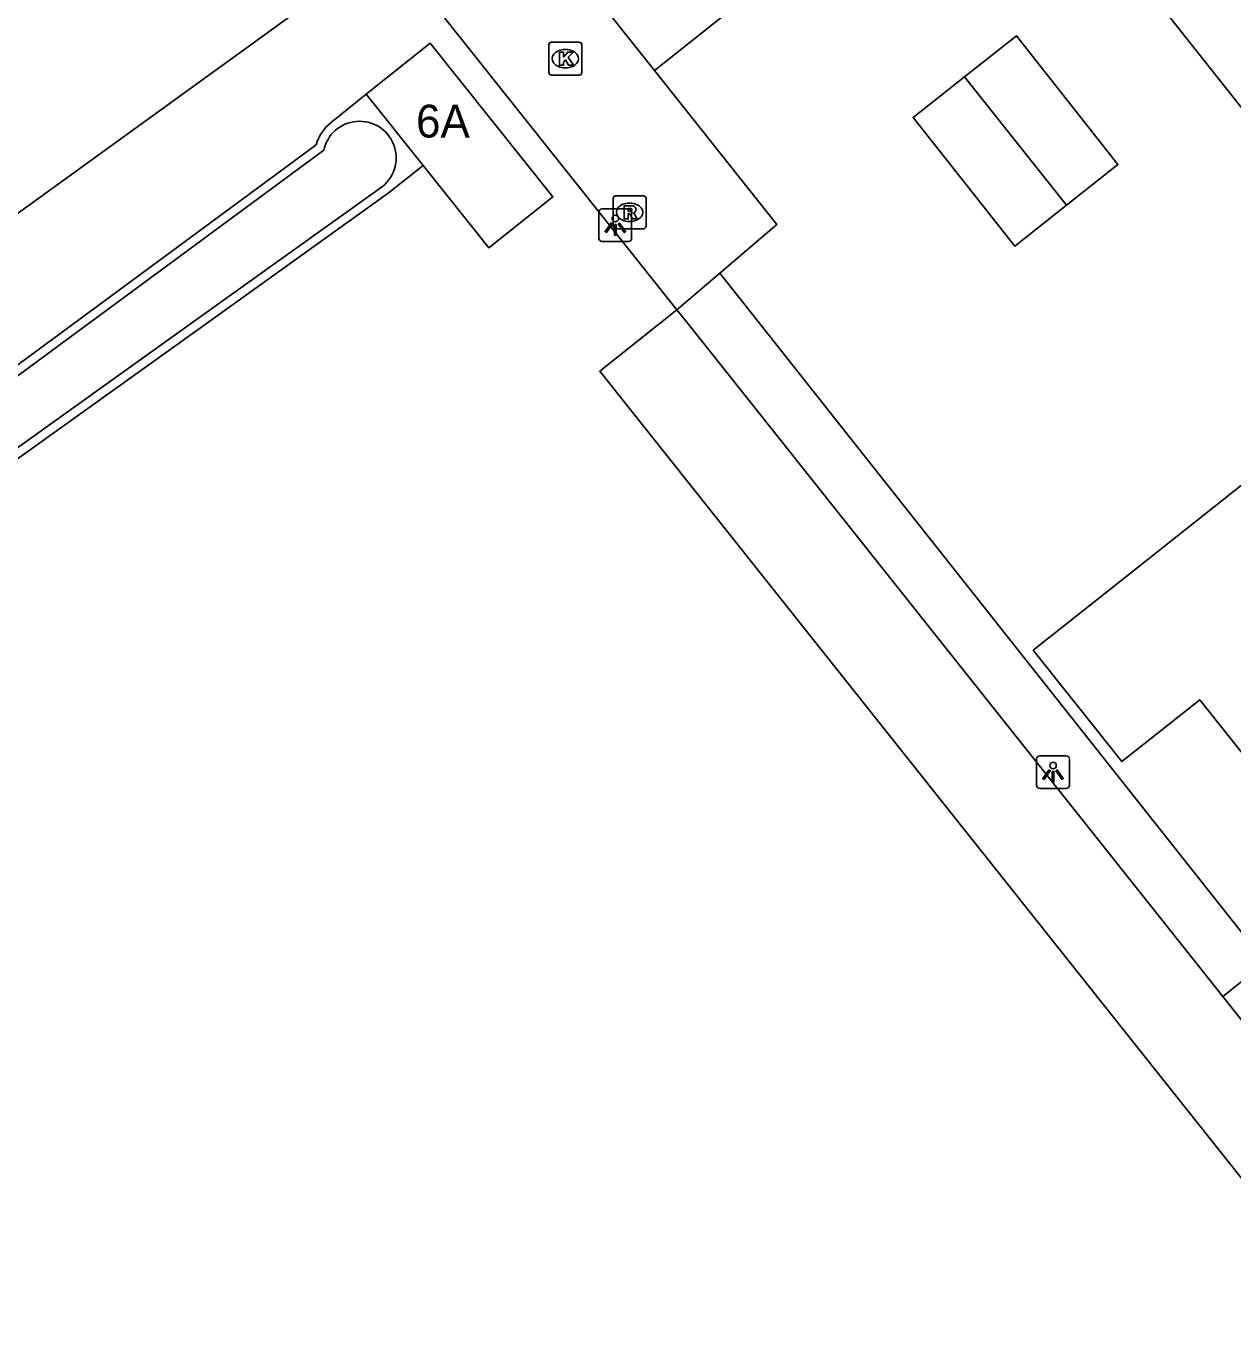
# Model space of a CAD drawing. Extents: x 157321 to 158827, y 386650 to 388532.
# Drawn here: x 157739.5 to 157776.25, y 387469.04 to 387509.01 of the extents above; entities that cross this region are included whole.
import ezdxf

# ---------------------------------------------------------------- set-up
doc = ezdxf.new("R2010")
doc.units = 0
for name, color, linetype in [('IMGEO_Hek', 7, 'Continuous'), ('IMGEO_Kolk', 7, 'Continuous'), ('IMGEO_Lichtpunt', 7, 'Continuous'), ('IMGEO_Loofbos', 7, 'Continuous'), ('IMGEO_Muur', 7, 'Continuous'), ('IMGEO_Pand', 7, 'Continuous'), ('IMGEO_Pand_nummerreeks', 7, 'Continuous'), ('IMGEO_Rioolput', 7, 'Continuous'), ('IMGEO_Voetpad_open', 7, 'Continuous'), ('IMGEO_Waterloop', 7, 'Continuous')]:
    doc.layers.add(name, color=color, linetype=linetype)

msp = doc.modelspace()

# ---------------------------------------------------------------- linework, layer by layer
at = {"layer": 'IMGEO_Hek'}
msp.add_lwpolyline([(157747.526, 387509.303), (157739.152, 387503.254)], dxfattribs=at)
at = {"layer": 'IMGEO_Kolk'}
for p, q in [((157755.423, 387507.601), (157755.423, 387508.453)), ((157755.498, 387508.527), (157756.35, 387508.527)), ((157755.911, 387508.307), (157755.936, 387508.307)), ((157756.424, 387508.453), (157756.424, 387507.601)), ((157756.35, 387507.527), (157755.498, 387507.527)), ((157755.934, 387507.747), (157755.909, 387507.747))]:
    msp.add_line(p, q, dxfattribs=at)
for points in [[(157755.423, 387507.601), (157755.423, 387508.453)], [(157755.498, 387508.527), (157756.35, 387508.527)], [(157756.424, 387508.453), (157756.424, 387507.601)], [(157755.744, 387508.227), (157755.867, 387508.227), (157755.867, 387508.076), (157755.997, 387508.227), (157756.161, 387508.227), (157756.015, 387508.076), (157756.168, 387507.827), (157756.016, 387507.827), (157755.931, 387507.991), (157755.867, 387507.924), (157755.867, 387507.827), (157755.744, 387507.827), (157755.744, 387508.227)], [(157756.35, 387507.527), (157755.498, 387507.527)]]:
    msp.add_lwpolyline(points, dxfattribs=at)
for centre, start, end in [((157755.5, 387508.451), 91.552, 178.448), ((157755.5, 387508.451), 91.552, 178.448), ((157756.348, 387508.451), 1.552, 88.448), ((157756.348, 387508.451), 1.552, 88.448), ((157755.5, 387507.603), 181.552, 268.448), ((157755.5, 387507.603), 181.552, 268.448), ((157756.348, 387507.603), 271.552, 358.448), ((157756.348, 387507.603), 271.552, 358.448)]:
    msp.add_arc(centre, 0.0765, start, end, dxfattribs=at)
for centre, major_axis, ratio, start_param, end_param in [((157755.91, 387508.027), (-0.387, 0.002), 0.722429, 4.712389, 7.853982), ((157755.935, 387508.027), (-0.39, 0.002), 0.717154, 1.570796, 4.712389)]:
    msp.add_ellipse(centre, major_axis=major_axis, ratio=ratio, start_param=start_param, end_param=end_param, dxfattribs=at)
at = {"layer": 'IMGEO_Lichtpunt'}
for p, q in [((157756.948, 387503.359), (157756.948, 387502.552)), ((157756.948, 387503.359), (157756.948, 387502.552)), ((157757.85, 387503.454), (157757.042, 387503.454)), ((157757.85, 387503.454), (157757.042, 387503.454)), ((157757.944, 387502.552), (157757.944, 387503.359)), ((157757.944, 387502.552), (157757.944, 387503.359)), ((157757.042, 387502.458), (157757.85, 387502.458)), ((157757.042, 387502.458), (157757.85, 387502.458)), ((157771.182, 387486.797), (157770.374, 387486.797)), ((157771.182, 387486.797), (157770.374, 387486.797)), ((157770.28, 387486.702), (157770.28, 387485.895)), ((157770.28, 387486.702), (157770.28, 387485.895)), ((157771.276, 387485.895), (157771.276, 387486.702)), ((157771.276, 387485.895), (157771.276, 387486.702)), ((157770.374, 387485.801), (157771.182, 387485.801)), ((157770.374, 387485.801), (157771.182, 387485.801))]:
    msp.add_line(p, q, dxfattribs=at)
for points in [[(157757.322, 387503.023), (157757.361, 387502.995), (157757.173, 387502.733), (157757.135, 387502.76), (157757.322, 387503.023)], [(157757.424, 387502.975), (157757.471, 387502.975), (157757.471, 387502.653), (157757.424, 387502.653), (157757.424, 387502.975)], [(157757.534, 387502.995), (157757.572, 387503.022), (157757.759, 387502.76), (157757.72, 387502.732), (157757.534, 387502.995)], [(157770.654, 387486.366), (157770.693, 387486.338), (157770.505, 387486.076), (157770.467, 387486.103), (157770.654, 387486.366)], [(157770.866, 387486.338), (157770.904, 387486.365), (157771.091, 387486.103), (157771.052, 387486.075), (157770.866, 387486.338)], [(157770.756, 387486.318), (157770.803, 387486.318), (157770.803, 387485.996), (157770.756, 387485.996), (157770.756, 387486.318)]]:
    msp.add_lwpolyline(points, dxfattribs=at)
for centre in [(157757.447, 387503.157), (157770.779, 387486.5)]:
    msp.add_circle(centre, 0.0994, dxfattribs=at)
for centre, start, end in [((157757.042, 387503.359), 90, 180), ((157757.042, 387503.359), 90, 180), ((157757.85, 387503.359), 0, 90), ((157757.85, 387503.359), 0, 90), ((157757.042, 387502.552), 180, 270), ((157757.042, 387502.552), 180, 270), ((157757.85, 387502.552), 270, 0), ((157757.85, 387502.552), 270, 360), ((157770.374, 387486.702), 90, 180), ((157770.374, 387486.702), 90, 180), ((157771.182, 387486.702), 0, 90), ((157771.182, 387486.702), 0, 90), ((157770.374, 387485.895), 180, 270), ((157770.374, 387485.895), 180, 270), ((157771.182, 387485.895), 270, 0), ((157771.182, 387485.895), 270, 360)]:
    msp.add_arc(centre, 0.0946, start, end, dxfattribs=at)
at = {"layer": 'IMGEO_Loofbos'}
for points in [[(157747.526, 387509.303), (157739.152, 387503.254)], [(157748.801, 387506.094), (157749.861, 387506.943)], [(157708.892, 387476.334), (157741.303, 387500.216), (157748.336, 387505.399)], [(157751.591, 387504.777), (157750.531, 387503.931), (157744.736, 387499.781), (157709.523, 387474.568)], [(157759.323, 387500.378), (157756.975, 387498.511), (157780.403, 387469.041)]]:
    msp.add_lwpolyline(points, dxfattribs=at)
msp.add_arc((157749.621, 387505.043), 1.333, 127.9358, 164.494, dxfattribs=at)
at = {"layer": 'IMGEO_Muur'}
for points in [[(157760.625, 387501.492), (157762.365, 387502.98)], [(157769.911, 387489.771), (157760.625, 387501.492)]]:
    msp.add_lwpolyline(points, dxfattribs=at)
at = {"layer": 'IMGEO_Pand'}
for points in [[(157780.62, 387511.023), (157779.228, 387509.922), (157779.854, 387509.13), (157776.542, 387506.511), (157776.267, 387506.859), (157772.816, 387511.221), (157777.52, 387514.94)], [(157764.333, 387512.18), (157762.786, 387510.955), (157760.42, 387509.082), (157758.638, 387507.671)], [(157755.546, 387511.564), (157758.638, 387507.671)], [(157768.085, 387507.479), (157769.662, 387508.726), (157772.754, 387504.802), (157771.19, 387503.566)], [(157749.861, 387506.943), (157751.807, 387508.497), (157755.545, 387503.817), (157753.599, 387502.263), (157751.591, 387504.777)], [(157771.19, 387503.566), (157769.613, 387502.319), (157766.515, 387506.237), (157768.085, 387507.479)], [(157768.085, 387507.479), (157771.19, 387503.566)], [(157749.861, 387506.943), (157751.591, 387504.777)], [(157782.655, 387489.115), (157777.809, 387485.279), (157775.245, 387488.503), (157772.873, 387486.617), (157770.174, 387490.011), (157772.55, 387491.893), (157777.402, 387495.736)]]:
    msp.add_lwpolyline(points, dxfattribs=at)
at = {"layer": 'IMGEO_Rioolput'}
for p, q in [((157757.381, 387502.923), (157757.381, 387503.775)), ((157757.456, 387503.849), (157758.308, 387503.849)), ((157757.869, 387503.629), (157757.894, 387503.629)), ((157758.382, 387503.775), (157758.382, 387502.923)), ((157758.308, 387502.849), (157757.456, 387502.849)), ((157757.892, 387503.069), (157757.867, 387503.069))]:
    msp.add_line(p, q, dxfattribs=at)
for points in [[(157757.381, 387502.923), (157757.381, 387503.775)], [(157757.456, 387503.849), (157758.308, 387503.849)], [(157757.97, 387503.547), (157757.718, 387503.549), (157757.718, 387503.149)], [(157758.382, 387503.775), (157758.382, 387502.923)], [(157757.718, 387503.149), (157757.842, 387503.149), (157757.842, 387503.311), (157757.853, 387503.311)], [(157757.896, 387503.468), (157757.842, 387503.468), (157757.842, 387503.387)], [(157757.842, 387503.387), (157757.894, 387503.387)], [(157757.9, 387503.282), (157757.971, 387503.149), (157758.111, 387503.149), (157758.046, 387503.275)], [(157758.308, 387502.849), (157757.456, 387502.849)]]:
    msp.add_lwpolyline(points, dxfattribs=at)
for centre, radius, start, end in [((157757.458, 387503.773), 0.0765, 91.552, 178.448), ((157757.458, 387503.773), 0.0765, 91.552, 178.448), ((157757.969, 387503.437), 0.109, 350.3612, 89.416), ((157758.306, 387503.773), 0.0765, 1.552, 88.448), ((157758.306, 387503.773), 0.0765, 1.552, 88.448), ((157757.852, 387503.258), 0.0533, 26.0293, 88.6989), ((157757.878, 387503.576), 0.19, 274.7715, 282.9687), ((157757.902, 387503.372), 0.0964, 77.0061, 93.1865), ((157757.916, 387503.429), 0.0378, 276.6634, 79.6772), ((157757.967, 387503.437), 0.112, 277.5842, 350.9817), ((157757.951, 387503.222), 0.108, 29.5134, 73.7905), ((157757.458, 387502.925), 0.0765, 181.552, 268.448), ((157757.458, 387502.925), 0.0765, 181.552, 268.448), ((157758.306, 387502.925), 0.0765, 271.552, 358.448), ((157758.306, 387502.925), 0.0765, 271.552, 358.448)]:
    msp.add_arc(centre, radius, start, end, dxfattribs=at)
for centre, major_axis, ratio, start_param, end_param in [((157757.868, 387503.349), (-0.387, 0.002), 0.722429, 4.712389, 7.853982), ((157757.893, 387503.349), (-0.39, 0.002), 0.717154, 1.570796, 4.712389)]:
    msp.add_ellipse(centre, major_axis=major_axis, ratio=ratio, start_param=start_param, end_param=end_param, dxfattribs=at)
at = {"layer": 'IMGEO_Voetpad_open'}
for points in [[(157759.323, 387500.378), (157750.512, 387511.46)], [(157758.638, 387507.671), (157762.365, 387502.98), (157760.625, 387501.492)], [(157760.625, 387501.492), (157759.323, 387500.378)], [(157760.625, 387501.492), (157769.911, 387489.771), (157777.254, 387480.504)], [(157759.323, 387500.378), (157759.624, 387500), (157775.948, 387479.466)], [(157775.948, 387479.466), (157777.254, 387480.504)], [(157780.901, 387473.236), (157775.948, 387479.466)]]:
    msp.add_lwpolyline(points, dxfattribs=at)
at = {"layer": 'IMGEO_Waterloop'}
for points in [[(157748.567, 387505.236), (157741.462, 387500), (157709.038, 387476.107)], [(157744.58, 387500), (157750.359, 387504.138)], [(157709.344, 387474.77), (157744.58, 387500)]]:
    msp.add_lwpolyline(points, dxfattribs=at)
msp.add_arc((157749.658, 387505.006), 1.115, 308.9131, 168.0934, dxfattribs=at)

# ---------------------------------------------------------------- texts
at = {"layer": 'IMGEO_Pand_nummerreeks'}
msp.add_text('6A', height=1, rotation=360, dxfattribs=at).set_placement((157751.378, 387505.625))

doc.saveas('drawing.dxf')
